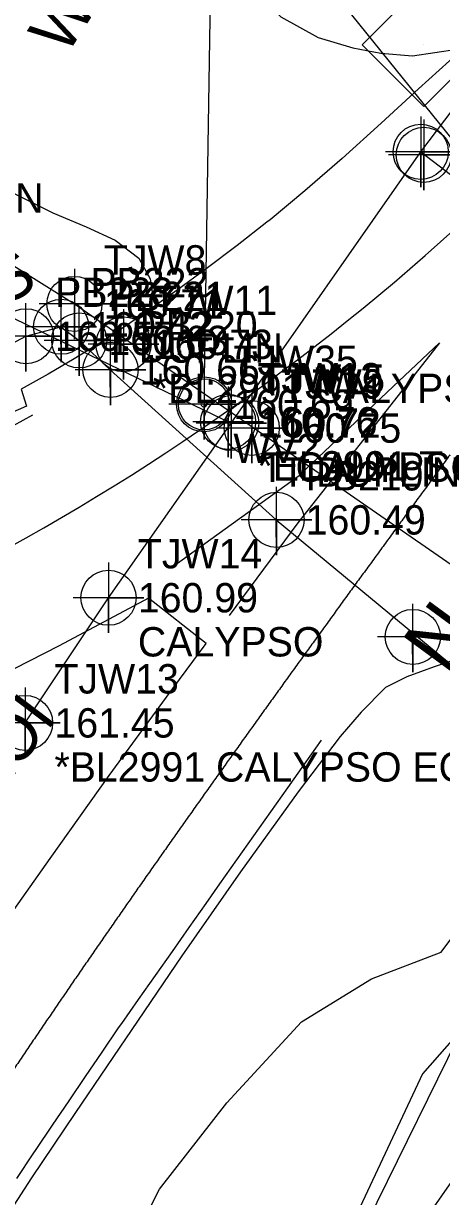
# Model space of a CAD drawing. Extents: x 2262665 to 2270527, y 505476 to 514960.
# Drawn here: x 2266488.9 to 2266524.5, y 511538.8 to 511638.6 of the extents above; entities that cross this region are included whole.
import ezdxf

# ---------------------------------------------------------------- set-up
doc = ezdxf.new("R2010")
doc.units = 0
for name, color, linetype in [('CTL Secondary Horizontal and Vertical CELL', 7, 'Continuous'), ('Default Symbol CELL', 7, 'Continuous'), ('Default Symbol Cogo Comment', 7, 'Continuous'), ('Default Symbol Cogo Elevation', 7, 'Continuous'), ('Default Symbol Cogo Number', 7, 'Continuous'), ('Exist Building', 7, 'Continuous'), ('Exist Horizontal Alignment', 7, 'Continuous'), ('Exist Horizontal Alignment Direction Label', 7, 'Continuous'), ('Exist Right of Way Line', 7, 'Continuous'), ('Exist Roads EOP', 7, 'Continuous'), ('Exist Roads EOT', 7, 'Continuous'), ('Exist Roads Soil', 7, 'Continuous'), ('Exist Utilities Other Located Object CELL', 7, 'Continuous'), ('Exist Utilities Other Located Object Leader', 7, 'Continuous'), ('Exist Utilities Other Located Object Text', 7, 'Continuous'), ('Exist Utilities Telephone UG Conduit SUE LOS B', 7, 'Continuous'), ('Exist Utilities Telephone UG Conduit SUE LOS B Cogo Elevation', 7, 'Continuous'), ('Exist Utilities Telephone UG Conduit SUE LOS B Cogo Number', 7, 'Continuous'), ('Exist Utilities Telephone UG Conduit SUE LOS B Cogo Point CELL', 7, 'Continuous'), ('Exist Utilities Water UG Line SUE LOS B', 7, 'Continuous'), ('Exist Utilities Water UG Line SUE LOS B Cogo Comment', 7, 'Continuous'), ('Exist Utilities Water UG Line SUE LOS B Cogo Elevation', 7, 'Continuous'), ('Exist Utilities Water UG Line SUE LOS B Cogo Number', 7, 'Continuous'), ('Exist Utilities Water UG Line SUE LOS B Cogo Point CELL', 7, 'Continuous'), ('Exist Utilities Water UG Line SUE LOS B Text', 7, 'Continuous'), ('Exist Vegetation Woods Line', 7, 'Continuous')]:
    doc.layers.add(name, color=color, linetype=linetype)

msp = doc.modelspace()

# ---------------------------------------------------------------- linework, layer by layer
at = {"layer": 'CTL Secondary Horizontal and Vertical CELL'}
msp.add_line((2266522.95, 511636.794), (2266522.95, 511636.794), dxfattribs=at)
msp.add_lwpolyline([(2266517.735, 511636.812), (2266522.977, 511642.053), (2266528.227, 511636.803), (2266522.985, 511631.562)], close=True, dxfattribs=at)
at = {"layer": 'Default Symbol CELL'}
msp.add_lwpolyline([(2266504.287, 511609.201), (2266504.287, 511603.201), (2266504.287, 511606.201), (2266507.287, 511606.201), (2266501.287, 511606.201)], dxfattribs=at)
msp.add_circle((2266504.287, 511606.201), 2.344, dxfattribs=at)
at = {"layer": 'Exist Building'}
msp.add_lwpolyline([(2266564.864, 511533.895), (2266552.185, 511516.086), (2266556.298, 511512.892), (2266552.514, 511507.674), (2266548.252, 511510.882), (2266537.796, 511496.417), (2266528.856, 511503.172), (2266523.717, 511496.286), (2266511.322, 511505.686), (2266515.604, 511511.418), (2266516.42, 511512.538), (2266509.456, 511517.236), (2266535.976, 511555.252), (2266537.601, 511554.238), (2266541.765, 511559.906), (2266567.92, 511540.902), (2266563.961, 511535.028)], close=True, dxfattribs=at)
at = {"layer": 'Exist Horizontal Alignment'}
msp.add_arc((2266391.271, 511769.262), 200, 291.79071, 323.72795, dxfattribs=at)
msp.add_spline([(2266531.396, 511610.328), (2266530.597, 511609.239), (2266529.798, 511608.149), (2266528.998, 511607.06), (2266528.199, 511605.97), (2266527.4, 511604.88), (2266526.601, 511603.79), (2266525.802, 511602.7), (2266525.003, 511601.61), (2266524.205, 511600.52), (2266523.406, 511599.43), (2266522.609, 511598.339), (2266521.811, 511597.248), (2266521.014, 511596.157), (2266520.217, 511595.066), (2266519.421, 511593.974), (2266518.625, 511592.882), (2266517.829, 511591.789), (2266517.034, 511590.697), (2266516.239, 511589.604), (2266515.446, 511588.51), (2266514.652, 511587.416), (2266513.859, 511586.322), (2266513.067, 511585.227), (2266512.276, 511584.132), (2266511.485, 511583.036), (2266510.695, 511581.939), (2266509.906, 511580.842), (2266509.117, 511579.745), (2266508.33, 511578.647), (2266507.543, 511577.548), (2266506.757, 511576.449), (2266505.972, 511575.349), (2266505.188, 511574.248), (2266504.405, 511573.147), (2266503.623, 511572.045), (2266502.842, 511570.942), (2266502.062, 511569.839), (2266501.283, 511568.734), (2266500.505, 511567.629), (2266499.728, 511566.523), (2266498.953, 511565.417), (2266498.179, 511564.309), (2266497.406, 511563.201), (2266496.634, 511562.091), (2266495.863, 511560.981), (2266495.094, 511559.87), (2266494.326, 511558.758), (2266493.56, 511557.645), (2266492.795, 511556.531), (2266492.032, 511555.416), (2266491.27, 511554.3), (2266490.509, 511553.183), (2266489.75, 511552.065), (2266488.993, 511550.946), (2266488.237, 511549.825), (2266487.483, 511548.704), (2266486.731, 511547.581), (2266485.98, 511546.458), (2266485.231, 511545.333), (2266484.484, 511544.207), (2266483.738, 511543.08), (2266482.995, 511541.951), (2266482.253, 511540.822), (2266481.513, 511539.691), (2266480.775, 511538.559), (2266480.04, 511537.425), (2266479.306, 511536.291), (2266478.574, 511535.155), (2266477.844, 511534.017), (2266477.116, 511532.879), (2266476.391, 511531.739), (2266475.667, 511530.597), (2266474.946, 511529.455), (2266474.227, 511528.31)], degree=3, dxfattribs=at)
at = {"layer": 'Exist Right of Way Line'}
msp.add_line((2266538.531, 511578.016), (2266449.278, 511396.539), dxfattribs=at)
at = {"layer": 'Exist Roads EOP'}
for points in [[(2266529.005, 511638.79), (2266527.349, 511637.367), (2266525.19, 511635.452), (2266522.527, 511633.043), (2266519.359, 511630.142), (2266516.029, 511627.129), (2266512.876, 511624.386), (2266509.901, 511621.913), (2266509.636, 511621.705), (2266507.103, 511619.71), (2266504.472, 511617.726), (2266501.998, 511615.911), (2266499.68, 511614.263), (2266497.519, 511612.784), (2266495.408, 511611.406), (2266493.239, 511610.064), (2266491.013, 511608.755), (2266488.73, 511607.482), (2266489.183, 511606.037), (2266482.306, 511603.028)], [(2266486.732, 511561.274), (2266491.187, 511567.54), (2266496.223, 511574.592), (2266501.64, 511582.015), (2266504.478, 511585.839), (2266499.547, 511589.696), (2266491.96, 511585.651), (2266485.556, 511582.389)], [(2266540.985, 511585.406), (2266536.199, 511586.295), (2266533.229, 511586.078), (2266529.557, 511585.572), (2266526.716, 511584.834), (2266523.877, 511583.861), (2266521.549, 511583.013), (2266519.723, 511582.09)], [(2266517.63, 511579.961), (2266519.723, 511582.09)], [(2266517.667, 511580.004), (2266515.869, 511577.915), (2266512.299, 511573.225), (2266507.392, 511566.402), (2266502.399, 511559.247), (2266497.59, 511552.18), (2266493.343, 511545.914), (2266489.598, 511540.358), (2266485.622, 511534.251), (2266481.301, 511527.391), (2266476.682, 511519.831), (2266471.811, 511511.614), (2266466.93, 511502.964), (2266464.501, 511498.489), (2266462.122, 511494.014), (2266457.639, 511485.356), (2266453.509, 511477.059)]]:
    msp.add_lwpolyline(points, dxfattribs=at)
at = {"layer": 'Exist Roads EOT'}
for points in [[(2266501.712, 511592.441), (2266512.394, 511600.132), (2266520.375, 511607.729), (2266524.32, 511611.439), (2266518.298, 511603.769), (2266512.276, 511596.099), (2266506.414, 511588.225)], [(2266488.08, 511604.39), (2266489.722, 511605.292)], [(2266514.263, 511577.626), (2266512.821, 511575.584), (2266511.378, 511573.542), (2266509.936, 511571.501), (2266508.493, 511569.459), (2266507.051, 511567.417), (2266505.608, 511565.375), (2266504.439, 511563.721), (2266503.002, 511561.676), (2266501.564, 511559.63), (2266500.127, 511557.585), (2266498.689, 511555.54), (2266497.252, 511553.495), (2266496.989, 511553.121), (2266495.584, 511551.053), (2266494.179, 511548.985), (2266492.774, 511546.917), (2266491.37, 511544.849), (2266489.965, 511542.781), (2266489.702, 511542.395), (2266488.33, 511540.305)]]:
    msp.add_lwpolyline(points, dxfattribs=at)
at = {"layer": 'Exist Roads Soil'}
for points in [[(2266508.945, 511640.943), (2266510.824, 511639.179), (2266514.01, 511637.416), (2266516.962, 511636.538), (2266519.344, 511636.1), (2266522.033, 511635.866), (2266525.833, 511636.419)], [(2266487.775, 511624.311), (2266491.425, 511622.503), (2266494.261, 511621.298), (2266496.726, 511620.175), (2266498.724, 511618.654), (2266499.693, 511616.882), (2266499.972, 511614.963)]]:
    msp.add_lwpolyline(points, dxfattribs=at)
at = {"layer": 'Exist Utilities Other Located Object CELL'}
for radius in [2.18, 0.24]:
    msp.add_circle((2266504.287, 511606.201), radius, dxfattribs=at)
at = {"layer": 'Exist Utilities Other Located Object Leader'}
for p in [(2266504.332, 511608.413), (2266532.756, 511619.63)]:
    msp.add_line(p, (2266505.047, 511654.013), dxfattribs=at)
at = {"layer": 'Exist Utilities Telephone UG Conduit SUE LOS B'}
msp.add_lwpolyline([(2266365.072, 511716.425), (2266389.444, 511713.104), (2266391.969, 511712.474), (2266392.96, 511710.818), (2266392.136, 511685.397), (2266395.034, 511670.545), (2266394.381, 511649.018), (2266392.514, 511642.159), (2266390.648, 511612.542), (2266392.771, 511589.94), (2266399.533, 511577.936), (2266407.39, 511576.603), (2266417.481, 511578.762), (2266434.971, 511583.492), (2266450.818, 511591.511), (2266470.023, 511601.798), (2266489.111, 511611.992), (2266492.106, 511612.802), (2266493.649, 511611.639), (2266496.306, 511609.138), (2266510.434, 511596.366), (2266533.046, 511577.671)], dxfattribs=at)
at = {"layer": 'Exist Utilities Telephone UG Conduit SUE LOS B Cogo Point CELL'}
for points in [[(2266492.09, 511615.616), (2266492.123, 511609.802), (2266492.106, 511612.802), (2266495.123, 511612.802), (2266489.123, 511612.802)], [(2266489.095, 511614.806), (2266489.128, 511608.992), (2266489.111, 511611.992), (2266492.128, 511611.992), (2266486.128, 511611.992)], [(2266493.633, 511614.453), (2266493.666, 511608.639), (2266493.649, 511611.639), (2266496.666, 511611.639), (2266490.666, 511611.639)], [(2266496.29, 511611.953), (2266496.323, 511606.138), (2266496.306, 511609.138), (2266499.323, 511609.138), (2266493.323, 511609.138)], [(2266510.418, 511599.18), (2266510.451, 511593.366), (2266510.434, 511596.366), (2266513.451, 511596.366), (2266507.451, 511596.366)], [(2266522.026, 511589.221), (2266522.059, 511583.406), (2266522.042, 511586.406), (2266525.059, 511586.406), (2266519.059, 511586.406)]]:
    msp.add_lwpolyline(points, dxfattribs=at)
for centre in [(2266489.128, 511611.992), (2266492.123, 511612.802), (2266493.666, 511611.639), (2266496.323, 511609.138), (2266510.451, 511596.366), (2266522.059, 511586.406)]:
    msp.add_circle(centre, 2.344, dxfattribs=at)
at = {"layer": 'Exist Utilities Water UG Line SUE LOS B'}
for points in [[(2266489.052, 511579.085), (2266496.155, 511589.738), (2266506.601, 511604.603), (2266522.726, 511627.695), (2266535.689, 511644.827), (2266543.256, 511655.356)], [(2266468.586, 511630.416), (2266472.894, 511627.507), (2266493.255, 511614.743), (2266543.551, 511579.948)], [(2266522.726, 511627.695), (2266536.917, 511616.866), (2266548.091, 511609.299), (2266558.149, 511601.807)], [(2266473.825, 511619.876), (2266476.222, 511619.228), (2266506.601, 511604.603)]]:
    msp.add_lwpolyline(points, dxfattribs=at)
at = {"layer": 'Exist Utilities Water UG Line SUE LOS B Cogo Point CELL'}
for points in [[(2266522.726, 511630.695), (2266522.726, 511624.695), (2266522.726, 511627.695), (2266525.726, 511627.695), (2266519.726, 511627.695)], [(2266522.988, 511630.436), (2266522.988, 511624.436), (2266522.988, 511627.436), (2266525.988, 511627.436), (2266519.988, 511627.436)], [(2266493.255, 511617.743), (2266493.255, 511611.743), (2266493.255, 511614.743), (2266496.255, 511614.743), (2266490.255, 511614.743)], [(2266497.427, 511614.308), (2266497.427, 511608.308), (2266497.427, 511611.308), (2266500.427, 511611.308), (2266494.427, 511611.308)], [(2266506.332, 511607.713), (2266506.332, 511601.713), (2266506.332, 511604.713), (2266509.332, 511604.713), (2266503.332, 511604.713)], [(2266506.601, 511607.603), (2266506.601, 511601.603), (2266506.601, 511604.603), (2266509.601, 511604.603), (2266503.601, 511604.603)], [(2266508.345, 511607.184), (2266508.345, 511601.184), (2266508.345, 511604.184), (2266511.345, 511604.184), (2266505.345, 511604.184)], [(2266496.155, 511592.738), (2266496.155, 511586.738), (2266496.155, 511589.738), (2266499.155, 511589.738), (2266493.155, 511589.738)], [(2266489.052, 511582.085), (2266489.052, 511576.085), (2266489.052, 511579.085), (2266492.052, 511579.085), (2266486.052, 511579.085)]]:
    msp.add_lwpolyline(points, dxfattribs=at)
for centre in [(2266522.726, 511627.695), (2266522.988, 511627.436), (2266493.255, 511614.743), (2266497.427, 511611.308), (2266506.332, 511604.713), (2266506.601, 511604.603), (2266508.345, 511604.184), (2266496.155, 511589.738), (2266489.052, 511579.085)]:
    msp.add_circle(centre, 2.344, dxfattribs=at)
at = {"layer": 'Exist Vegetation Woods Line'}
for points in [[(2266496.987, 511532.51), (2266500.49, 511539.389), (2266506.214, 511546.733), (2266512.573, 511553.643), (2266518.548, 511557.284), (2266524.472, 511559.579), (2266531.686, 511569.186), (2266535.34, 511576.876), (2266539.168, 511580.044), (2266543.179, 511578.585), (2266546.544, 511574.867), (2266610.599, 511531.262)], [(2266579.931, 511536.926), (2266577.039, 511540.503), (2266565.513, 511553.066), (2266540.877, 511569.666), (2266522.893, 511549.215), (2266517.159, 511536.99)]]:
    msp.add_lwpolyline(points, dxfattribs=at)

# ---------------------------------------------------------------- texts
at = {"layer": 'Default Symbol Cogo Comment'}
msp.add_text('WV?', height=2.5, dxfattribs=at).set_placement((2266506.787, 511601.201))
at = {"layer": 'Default Symbol Cogo Elevation'}
msp.add_text('160.69', height=2.5, dxfattribs=at).set_placement((2266506.787, 511604.951))
at = {"layer": 'Default Symbol Cogo Number'}
msp.add_text('TJW35', height=2.5, dxfattribs=at).set_placement((2266506.787, 511608.701))
at = {"layer": 'Exist Horizontal Alignment Direction Label'}
msp.add_text('N 36%%d 16\' 19" E', height=5, rotation=53.72795, dxfattribs=at).set_placement((2266524.993, 511583.008))
at = {"layer": 'Exist Utilities Other Located Object Text'}
for s, rotation, p in [('Water Valves', 57.47714, (2266492.557, 511635.802)), ('BOLLARDS', 27.1341, (2266464.89, 511603.118))]:
    msp.add_text(s, height=4, rotation=rotation, dxfattribs=at).set_placement(p)
at = {"layer": 'Exist Utilities Telephone UG Conduit SUE LOS B Cogo Elevation'}
for s, p in [('160.57', (2266491.611, 511610.742)), ('160.42', (2266494.606, 511611.552)), ('160.63', (2266496.149, 511610.389)), ('160.66', (2266498.806, 511607.888)), ('160.49', (2266512.934, 511595.116))]:
    msp.add_text(s, height=2.5, dxfattribs=at).set_placement(p)
at = {"layer": 'Exist Utilities Telephone UG Conduit SUE LOS B Cogo Number'}
for s, p in [('PB222', (2266494.606, 511615.302)), ('PB223', (2266491.611, 511614.492)), ('PB221', (2266496.149, 511614.139)), ('PB220', (2266498.806, 511611.638)), ('PB219', (2266512.934, 511598.866))]:
    msp.add_text(s, height=2.5, dxfattribs=at).set_placement(p)
at = {"layer": 'Exist Utilities Water UG Line SUE LOS B Cogo Comment'}
for s, p in [('T DUPLIN', (2266475.394, 511622.507)), ('T DUPLIN', (2266495.755, 511609.743)), ('*BL2991 CALYPSO', (2266499.927, 511606.308)), ('*EL2991 T CALYPSO', (2266508.832, 511599.713)), ('T CALYPSO', (2266509.101, 511599.603)), ('T DUPLIN', (2266510.845, 511599.184)), ('CALYPSO', (2266498.655, 511584.738)), ('*BL2991 CALYPSO EOI', (2266491.552, 511574.085))]:
    msp.add_text(s, height=2.5, dxfattribs=at).set_placement(p)
at = {"layer": 'Exist Utilities Water UG Line SUE LOS B Cogo Elevation'}
for s, p in [('160.71', (2266495.755, 511613.493)), ('160.73', (2266499.927, 511610.058)), ('160.76', (2266508.832, 511603.463)), ('160.72', (2266509.101, 511603.353)), ('160.75', (2266510.845, 511602.934)), ('160.99', (2266498.655, 511588.488)), ('161.45', (2266491.552, 511577.835))]:
    msp.add_text(s, height=2.5, dxfattribs=at).set_placement(p)
at = {"layer": 'Exist Utilities Water UG Line SUE LOS B Cogo Number'}
for s, p in [('TJW8', (2266495.755, 511617.243)), ('TJW11', (2266499.927, 511613.808)), ('TJW12', (2266508.832, 511607.213)), ('TJW15', (2266509.101, 511607.103)), ('TJW9', (2266510.845, 511606.684)), ('TJW14', (2266498.655, 511592.238)), ('TJW13', (2266491.552, 511581.585))]:
    msp.add_text(s, height=2.5, dxfattribs=at).set_placement(p)
at = {"layer": 'Exist Utilities Water UG Line SUE LOS B Text'}
msp.add_text('EOI', height=4, rotation=52.8872, dxfattribs=at).set_placement((2266486.257, 511572.157))

doc.saveas('drawing.dxf')
